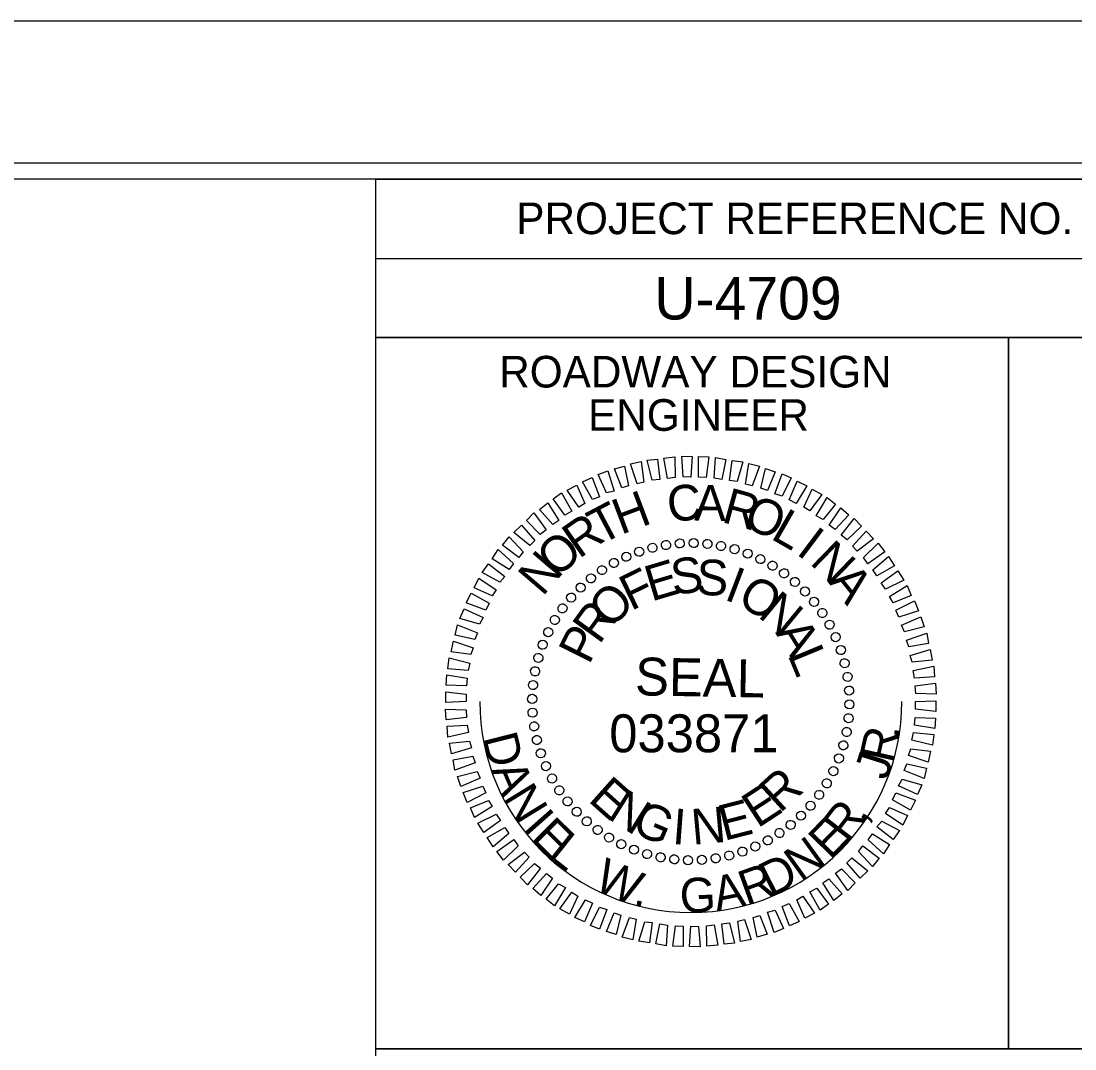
# Model space of a CAD drawing. Extents: x 958711 to 962106, y 831169 to 840840.
# Drawn here: x 960121.7 to 960288.3, y 832106.9 to 832269.4 of the extents above; entities that cross this region are included whole.
import ezdxf

# ---------------------------------------------------------------- set-up
doc = ezdxf.new("R2010")
doc.units = 0
for name, color, linetype in [('Scratch_Level_0', 7, 'Continuous'), ('Sheet Data Field CELL', 7, 'Continuous'), ('Sheet Plot Border Inside CELL', 7, 'Continuous'), ('Sheet Plot Border Outside CELL', 7, 'Continuous'), ('Sheet Professional Seal CELL', 7, 'Continuous'), ('Sheet Profile Grid Minor CELL', 7, 'Continuous'), ('Sheet Sticker Exception Certification CELL', 7, 'Continuous'), ('Sheet Typical CELL', 7, 'Continuous')]:
    doc.layers.add(name, color=color, linetype=linetype)

msp = doc.modelspace()

# ---------------------------------------------------------------- linework, layer by layer
at = {"layer": 'Scratch_Level_0'}
msp.add_arc((960227.55, 832161.81), 33.36, 180, 360, dxfattribs=at)
at = {"layer": 'Sheet Plot Border Inside CELL'}
msp.add_lwpolyline([(960390.3, 832246.99), (958723.8, 832246.99), (958723.8, 831191.89), (960390.3, 831191.89)], close=True, dxfattribs=at)
at = {"layer": 'Sheet Plot Border Outside CELL'}
msp.add_lwpolyline([(960394.8, 832269.44), (958710.8, 832269.44), (958710.8, 831169.44), (960394.8, 831169.44)], close=True, dxfattribs=at)
at = {"layer": 'Sheet Professional Seal CELL'}
for p, q in [((960221.45, 832186.16), (960221.45, 832186.16)), ((960223.65, 832186.56), (960223.65, 832186.56)), ((960225.8, 832186.86), (960225.8, 832186.86)), ((960228, 832186.91), (960228, 832186.91)), ((960230.2, 832186.76), (960230.2, 832186.76)), ((960232.35, 832186.41), (960232.35, 832186.41)), ((960217.35, 832184.76), (960217.35, 832184.76)), ((960219.35, 832185.56), (960219.35, 832185.56)), ((960234.45, 832185.96), (960234.45, 832185.96)), ((960236.55, 832185.26), (960236.55, 832185.26)), ((960215.4, 832183.76), (960215.4, 832183.76)), ((960238.55, 832184.36), (960238.55, 832184.36)), ((960240.5, 832183.36), (960240.5, 832183.36)), ((960211.75, 832181.36), (960211.75, 832181.36)), ((960213.5, 832182.61), (960213.5, 832182.61)), ((960242.3, 832182.11), (960242.3, 832182.11)), ((960210.1, 832179.86), (960210.1, 832179.86)), ((960244.05, 832180.76), (960244.05, 832180.76)), ((960208.6, 832178.31), (960208.6, 832178.31)), ((960245.6, 832179.26), (960245.6, 832179.26)), ((960207.25, 832176.56), (960207.25, 832176.56)), ((960247.1, 832177.61), (960247.1, 832177.61)), ((960206, 832174.76), (960206, 832174.76)), ((960248.35, 832175.86), (960248.35, 832175.86)), ((960205, 832172.81), (960205, 832172.81)), ((960249.5, 832173.96), (960249.5, 832173.96)), ((960250.5, 832172.01), (960250.5, 832172.01)), ((960204.1, 832170.81), (960204.1, 832170.81)), ((960251.3, 832170.01), (960251.3, 832170.01)), ((960203.4, 832168.71), (960203.4, 832168.71)), ((960251.9, 832167.91), (960251.9, 832167.91)), ((960202.95, 832166.61), (960202.95, 832166.61)), ((960202.6, 832164.46), (960202.6, 832164.46)), ((960252.3, 832165.71), (960252.3, 832165.71)), ((960252.6, 832163.56), (960252.6, 832163.56)), ((960202.45, 832162.26), (960202.45, 832162.26)), ((960227.55, 832161.81), (960227.55, 832161.81)), ((960252.65, 832161.36), (960252.65, 832161.36)), ((960202.5, 832160.06), (960202.5, 832160.06)), ((960202.8, 832157.91), (960202.8, 832157.91)), ((960252.5, 832159.16), (960252.5, 832159.16)), ((960252.15, 832157.01), (960252.15, 832157.01)), ((960203.2, 832155.71), (960203.2, 832155.71)), ((960251.7, 832154.91), (960251.7, 832154.91)), ((960203.8, 832153.61), (960203.8, 832153.61)), ((960251, 832152.81), (960251, 832152.81)), ((960204.6, 832151.61), (960204.6, 832151.61)), ((960205.6, 832149.66), (960205.6, 832149.66)), ((960250.1, 832150.81), (960250.1, 832150.81)), ((960206.75, 832147.76), (960206.75, 832147.76)), ((960249.1, 832148.86), (960249.1, 832148.86)), ((960247.85, 832147.06), (960247.85, 832147.06)), ((960208, 832146.01), (960208, 832146.01)), ((960246.5, 832145.31), (960246.5, 832145.31)), ((960209.5, 832144.36), (960209.5, 832144.36)), ((960211.05, 832142.86), (960211.05, 832142.86)), ((960245, 832143.76), (960245, 832143.76)), ((960212.8, 832141.51), (960212.8, 832141.51)), ((960243.35, 832142.26), (960243.35, 832142.26)), ((960214.6, 832140.26), (960214.6, 832140.26)), ((960239.7, 832139.86), (960239.7, 832139.86)), ((960241.6, 832141.01), (960241.6, 832141.01)), ((960216.55, 832139.26), (960216.55, 832139.26)), ((960218.55, 832138.36), (960218.55, 832138.36)), ((960235.75, 832138.06), (960235.75, 832138.06)), ((960237.75, 832138.86), (960237.75, 832138.86)), ((960220.65, 832137.66), (960220.65, 832137.66)), ((960222.75, 832137.21), (960222.75, 832137.21)), ((960224.9, 832136.86), (960224.9, 832136.86)), ((960227.1, 832136.71), (960227.1, 832136.71)), ((960229.3, 832136.76), (960229.3, 832136.76)), ((960231.45, 832137.06), (960231.45, 832137.06)), ((960233.65, 832137.46), (960233.65, 832137.46))]:
    msp.add_line(p, q, dxfattribs=at)
for points in [[(960219.05, 832196.26), (960218, 832199.41), (960219.7, 832199.76), (960220.1, 832196.51)], [(960221.45, 832196.81), (960220.65, 832200.01), (960222.3, 832200.16), (960222.65, 832196.96)], [(960223.85, 832197.11), (960223.3, 832200.31), (960225, 832200.51), (960225.05, 832197.26)], [(960226.35, 832197.36), (960226.1, 832200.61), (960227.75, 832200.56), (960227.55, 832197.31)], [(960228.75, 832197.31), (960228.75, 832200.56), (960230.4, 832200.51), (960229.95, 832197.26)], [(960231.25, 832197.16), (960231.45, 832200.41), (960233.1, 832200.11), (960232.45, 832196.96)], [(960233.65, 832196.76), (960234.1, 832199.96), (960235.75, 832199.71), (960234.85, 832196.61)], [(960236.2, 832196.21), (960236.7, 832199.46), (960238.4, 832199.06), (960237.25, 832195.96)], [(960214.2, 832194.81), (960212.9, 832197.71), (960214.4, 832198.31), (960215.45, 832195.11)], [(960216.65, 832195.61), (960215.5, 832198.61), (960217.05, 832199.06), (960217.7, 832195.96)], [(960238.6, 832195.56), (960239.35, 832198.66), (960240.9, 832198.16), (960239.65, 832195.21)], [(960240.85, 832194.66), (960242, 832197.81), (960243.4, 832197.21), (960242, 832194.31)], [(960209.85, 832192.56), (960208, 832195.26), (960209.55, 832196.06), (960210.8, 832193.16)], [(960212, 832193.76), (960210.4, 832196.56), (960211.95, 832197.26), (960213.1, 832194.21)], [(960243.1, 832193.71), (960244.35, 832196.66), (960245.9, 832195.96), (960244.2, 832193.16)], [(960207.65, 832191.31), (960205.8, 832193.86), (960207.1, 832194.81), (960208.75, 832191.91)], [(960245.4, 832192.56), (960246.75, 832195.41), (960248.25, 832194.56), (960246.35, 832191.96)], [(960205.75, 832189.81), (960203.6, 832192.21), (960204.95, 832193.26), (960206.7, 832190.46)], [(960247.35, 832191.21), (960249.1, 832194.11), (960250.4, 832193.06), (960248.45, 832190.61)], [(960203.75, 832188.26), (960201.55, 832190.46), (960202.75, 832191.66), (960204.7, 832188.96)], [(960249.4, 832189.71), (960251.25, 832192.46), (960252.55, 832191.36), (960250.35, 832189.01)], [(960202.1, 832186.51), (960199.55, 832188.56), (960200.8, 832189.71), (960202.9, 832187.31)], [(960251.3, 832188.16), (960253.35, 832190.76), (960254.55, 832189.56), (960252.25, 832187.41)], [(960200.35, 832184.61), (960197.75, 832186.56), (960198.85, 832187.86), (960201.05, 832185.51)], [(960253.1, 832186.41), (960255.25, 832188.76), (960256.45, 832187.56), (960253.85, 832185.61)], [(960254.85, 832184.61), (960257.15, 832186.86), (960258.2, 832185.51), (960255.55, 832183.61)], [(960198.85, 832182.71), (960196.15, 832184.41), (960197.1, 832185.86), (960199.5, 832183.66)], [(960256.35, 832182.66), (960258.8, 832184.76), (960259.75, 832183.31), (960256.95, 832181.71)], [(960197.35, 832180.71), (960194.55, 832182.21), (960195.55, 832183.61), (960198.15, 832181.61)], [(960196.15, 832178.56), (960193.3, 832179.81), (960194.05, 832181.36), (960196.75, 832179.51)], [(960257.65, 832180.61), (960260.3, 832182.51), (960261.25, 832181.01), (960258.35, 832179.61)], [(960258.95, 832178.41), (960261.75, 832180.16), (960262.4, 832178.61), (960259.55, 832177.46)], [(960195.15, 832176.26), (960192.05, 832177.41), (960192.8, 832178.96), (960195.65, 832177.36)], [(960259.95, 832176.26), (960262.9, 832177.76), (960263.55, 832176.16), (960260.45, 832175.16)], [(960194.15, 832174.06), (960191.05, 832174.96), (960191.7, 832176.51), (960194.7, 832175.11)], [(960260.85, 832173.91), (960263.9, 832175.21), (960264.45, 832173.66), (960261.35, 832172.86)], [(960193.4, 832171.66), (960190.3, 832172.31), (960190.65, 832173.96), (960193.8, 832172.71)], [(960192.75, 832169.26), (960189.65, 832169.66), (960190, 832171.36), (960193.15, 832170.31)], [(960261.65, 832171.51), (960264.85, 832172.66), (960265.15, 832171.01), (960262, 832170.46)], [(960262.25, 832169.11), (960265.4, 832170.06), (960265.7, 832168.36), (960262.55, 832168.06)], [(960192.35, 832166.71), (960189.15, 832167.01), (960189.35, 832168.71), (960192.6, 832167.91)], [(960192.1, 832164.31), (960188.85, 832164.41), (960188.95, 832166.06), (960192.2, 832165.51)], [(960262.7, 832166.71), (960265.95, 832167.41), (960266.1, 832165.71), (960262.9, 832165.51)], [(960263, 832164.31), (960266.25, 832164.71), (960266.35, 832163.01), (960263.1, 832163.11)], [(960192.05, 832161.81), (960188.8, 832161.66), (960188.8, 832163.36), (960192.05, 832163.01)], [(960263.05, 832161.81), (960266.3, 832161.96), (960266.3, 832160.26), (960263.05, 832160.61)], [(960192.1, 832159.31), (960188.85, 832158.91), (960188.75, 832160.61), (960192, 832160.51)], [(960192.4, 832156.91), (960189.15, 832156.21), (960189, 832157.91), (960192.2, 832158.11)], [(960263, 832159.31), (960266.25, 832159.21), (960266.15, 832157.56), (960262.9, 832158.11)], [(960262.75, 832156.91), (960265.95, 832156.61), (960265.75, 832154.91), (960262.5, 832155.71)], [(960192.85, 832154.51), (960189.7, 832153.56), (960189.4, 832155.26), (960192.55, 832155.56)], [(960193.45, 832152.11), (960190.25, 832150.96), (960189.95, 832152.61), (960193.1, 832153.16)], [(960262.35, 832154.36), (960265.45, 832153.96), (960265.1, 832152.26), (960261.95, 832153.31)], [(960261.7, 832151.96), (960264.8, 832151.31), (960264.45, 832149.66), (960261.3, 832150.91)], [(960194.25, 832149.71), (960191.2, 832148.41), (960190.65, 832149.96), (960193.75, 832150.76)], [(960260.95, 832149.56), (960264.05, 832148.66), (960263.4, 832147.11), (960260.4, 832148.51)], [(960195.15, 832147.36), (960192.2, 832145.86), (960191.55, 832147.46), (960194.65, 832148.46)], [(960196.15, 832145.21), (960193.35, 832143.46), (960192.7, 832145.01), (960195.55, 832146.16)], [(960259.95, 832147.36), (960263.05, 832146.21), (960262.3, 832144.66), (960259.45, 832146.26)], [(960258.95, 832145.06), (960261.8, 832143.81), (960261.05, 832142.26), (960258.35, 832144.11)], [(960197.45, 832143.01), (960194.8, 832141.11), (960193.85, 832142.61), (960196.75, 832144.01)], [(960257.75, 832142.91), (960260.55, 832141.41), (960259.55, 832140.01), (960256.95, 832142.01)], [(960198.75, 832140.96), (960196.3, 832138.86), (960195.35, 832140.31), (960198.15, 832141.91)], [(960200.25, 832139.01), (960197.95, 832136.76), (960196.9, 832138.11), (960199.55, 832140.01)], [(960256.25, 832140.91), (960258.95, 832139.21), (960258, 832137.76), (960255.6, 832139.96)], [(960202, 832137.21), (960199.85, 832134.86), (960198.65, 832136.06), (960201.25, 832138.01)], [(960254.75, 832139.01), (960257.35, 832137.06), (960256.25, 832135.76), (960254.05, 832138.11)], [(960203.8, 832135.46), (960201.75, 832132.86), (960200.55, 832134.06), (960202.85, 832136.21)], [(960253, 832137.11), (960255.55, 832135.06), (960254.3, 832133.91), (960252.2, 832136.31)], [(960205.7, 832133.91), (960203.85, 832131.16), (960202.55, 832132.26), (960204.75, 832134.61)], [(960251.35, 832135.36), (960253.55, 832133.16), (960252.35, 832131.96), (960250.4, 832134.66)], [(960207.75, 832132.41), (960206, 832129.51), (960204.7, 832130.56), (960206.65, 832133.01)], [(960249.35, 832133.81), (960251.5, 832131.41), (960250.15, 832130.36), (960248.4, 832133.16)], [(960209.7, 832131.06), (960208.35, 832128.21), (960206.85, 832129.06), (960208.75, 832131.66)], [(960245.25, 832131.06), (960247.1, 832128.36), (960245.55, 832127.56), (960244.3, 832130.46)], [(960247.45, 832132.31), (960249.3, 832129.76), (960248, 832128.81), (960246.35, 832131.71)], [(960212, 832129.91), (960210.75, 832126.96), (960209.2, 832127.66), (960210.9, 832130.46)], [(960243.1, 832129.86), (960244.7, 832127.06), (960243.15, 832126.36), (960242, 832129.41)], [(960214.25, 832128.96), (960213.1, 832125.81), (960211.7, 832126.41), (960213.1, 832129.31)], [(960216.5, 832128.06), (960215.75, 832124.96), (960214.2, 832125.46), (960215.45, 832128.41)], [(960238.45, 832128.01), (960239.6, 832125.01), (960238.05, 832124.56), (960237.4, 832127.66)], [(960240.9, 832128.81), (960242.2, 832125.91), (960240.7, 832125.31), (960239.65, 832128.51)], [(960218.9, 832127.41), (960218.4, 832124.16), (960216.7, 832124.56), (960217.85, 832127.66)], [(960221.45, 832126.86), (960221, 832123.66), (960219.35, 832123.91), (960220.25, 832127.01)], [(960223.85, 832126.46), (960223.65, 832123.21), (960222, 832123.51), (960222.65, 832126.66)], [(960226.35, 832126.31), (960226.35, 832123.06), (960224.7, 832123.11), (960225.15, 832126.36)], [(960228.75, 832126.26), (960229, 832123.01), (960227.35, 832123.06), (960227.55, 832126.31)], [(960231.25, 832126.51), (960231.8, 832123.31), (960230.1, 832123.11), (960230.05, 832126.36)], [(960233.65, 832126.81), (960234.45, 832123.61), (960232.8, 832123.46), (960232.45, 832126.66)], [(960236.05, 832127.36), (960237.1, 832124.21), (960235.4, 832123.86), (960235, 832127.11)]]:
    msp.add_lwpolyline(points, close=True, dxfattribs=at)
for centre, major_axis in [((960219.38, 832185.52), (-0.234, 0.681)), ((960221.48, 832186.14), (-0.174, 0.699)), ((960223.62, 832186.58), (-0.113, 0.711)), ((960225.8, 832186.83), (-0.05, 0.718)), ((960227.99, 832186.88), (0.013, 0.72)), ((960230.17, 832186.75), (0.075, 0.716)), ((960232.33, 832186.43), (0.137, 0.707)), ((960234.46, 832185.92), (0.198, 0.692)), ((960215.39, 832183.74), (-0.349, 0.63)), ((960217.35, 832184.72), (-0.293, 0.658)), ((960236.54, 832185.22), (0.258, 0.672)), ((960238.54, 832184.35), (0.316, 0.647)), ((960213.52, 832182.6), (-0.403, 0.597)), ((960240.46, 832183.31), (0.371, 0.617)), ((960242.29, 832182.1), (0.423, 0.582)), ((960211.76, 832181.3), (-0.453, 0.56)), ((960244, 832180.74), (0.472, 0.543)), ((960210.13, 832179.85), (-0.5, 0.518)), ((960245.59, 832179.23), (0.518, 0.5)), ((960208.62, 832178.26), (-0.543, 0.472)), ((960247.04, 832177.59), (0.56, 0.453)), ((960207.26, 832176.55), (-0.582, 0.423)), ((960248.34, 832175.83), (0.597, 0.403)), ((960206.05, 832174.73), (-0.617, 0.371)), ((960249.48, 832173.97), (0.63, 0.349)), ((960205.01, 832172.8), (-0.647, 0.316)), ((960250.46, 832172.01), (0.658, 0.293)), ((960204.13, 832170.8), (-0.672, 0.258)), ((960203.44, 832168.72), (-0.692, 0.198)), ((960251.26, 832169.97), (0.681, 0.234)), ((960251.88, 832167.88), (0.699, 0.174)), ((960202.93, 832166.59), (-0.707, 0.137)), ((960252.32, 832165.73), (0.711, 0.113)), ((960202.6, 832164.43), (-0.716, 0.075)), ((960202.47, 832162.25), (-0.72, 0.013)), ((960252.57, 832163.56), (0.718, 0.05)), ((960252.62, 832161.37), (0.72, -0.013)), ((960202.53, 832160.06), (-0.718, -0.05)), ((960252.49, 832159.19), (0.716, -0.075)), ((960202.78, 832157.89), (-0.711, -0.113)), ((960252.17, 832157.02), (0.707, -0.137)), ((960203.21, 832155.74), (-0.699, -0.174)), ((960203.83, 832153.64), (-0.681, -0.234)), ((960251.66, 832154.9), (0.692, -0.198)), ((960250.96, 832152.82), (0.672, -0.258)), ((960204.64, 832151.61), (-0.658, -0.293)), ((960250.09, 832150.81), (0.647, -0.316)), ((960205.61, 832149.65), (-0.63, -0.349)), ((960249.05, 832148.89), (0.617, -0.371)), ((960206.76, 832147.78), (-0.597, -0.403)), ((960247.84, 832147.07), (0.582, -0.423)), ((960208.06, 832146.03), (-0.56, -0.453)), ((960246.48, 832145.35), (0.543, -0.472)), ((960209.51, 832144.39), (-0.518, -0.5)), ((960244.97, 832143.77), (0.5, -0.518)), ((960211.09, 832142.88), (-0.472, -0.543)), ((960243.33, 832142.32), (0.453, -0.56)), ((960212.81, 832141.52), (-0.423, -0.582)), ((960214.63, 832140.31), (-0.371, -0.617)), ((960241.57, 832141.02), (0.403, -0.597)), ((960216.55, 832139.27), (-0.316, -0.647)), ((960237.75, 832138.9), (0.293, -0.658)), ((960239.71, 832139.87), (0.349, -0.63)), ((960218.56, 832138.39), (-0.258, -0.672)), ((960220.63, 832137.7), (-0.198, -0.692)), ((960222.76, 832137.19), (-0.137, -0.707)), ((960231.47, 832137.04), (0.113, -0.711)), ((960233.61, 832137.47), (0.174, -0.699)), ((960235.71, 832138.09), (0.234, -0.681)), ((960224.93, 832136.87), (-0.075, -0.716)), ((960227.11, 832136.73), (-0.013, -0.72)), ((960229.3, 832136.79), (0.05, -0.718))]:
    msp.add_ellipse(centre, major_axis=major_axis, ratio=0.999708, dxfattribs=at)
at = {"layer": 'Sheet Sticker Exception Certification CELL'}
for p, q in [((960177.75, 832083.39), (960177.75, 832106.89)), ((960177.75, 832106.89), (960377.79, 832106.89))]:
    msp.add_line(p, q, dxfattribs=at)
at = {"layer": 'Sheet Typical CELL'}
for p, q in [((960177.75, 832231.89), (960377.8, 832231.89)), ((960277.8, 832219.39), (960277.8, 832106.94))]:
    msp.add_line(p, q, dxfattribs=at)
for points in [[(960377.8, 832244.44), (958877.8, 832244.44), (958877.8, 831194.44), (960377.8, 831194.44)], [(960177.75, 832244.44), (960377.8, 832244.44), (960377.8, 832219.39), (960177.75, 832219.39)], [(960177.75, 832219.39), (960277.8, 832219.39), (960277.8, 832106.89), (960177.75, 832106.89)], [(960277.8, 832219.39), (960377.8, 832219.39), (960377.8, 832106.89), (960277.8, 832106.89)]]:
    msp.add_lwpolyline(points, close=True, dxfattribs=at)

# ---------------------------------------------------------------- texts
at = {"layer": 'Sheet Data Field CELL'}
msp.add_text('U-4709', height=6.75, dxfattribs=at).set_placement((960221.78, 832222.24))
at = {"layer": 'Sheet Professional Seal CELL'}
for s, height, rotation, p in [('C', 5.64, 6.2199, (960224.1, 832190.16)), ('A', 5.64, 359.0203, (960228.05, 832190.46)), ('H', 5.64, 20.6195, (960216.5, 832188.16)), ('R', 5.64, 344.6211, (960232.25, 832190.26)), ('T', 5.64, 27.8198, (960213.25, 832186.51)), ('O', 5.64, 337.4212, (960235.6, 832189.51)), ('R', 5.64, 35.0205, (960209.85, 832184.31)), ('L', 5.64, 330.2209, (960240, 832187.66)), ('O', 5.64, 42.2217, (960206.4, 832181.21)), ('I', 5.64, 323.0201, (960244.05, 832185.26)), ('N', 5.64, 315.8189, (960246.2, 832183.71)), ('N', 5.64, 49.4235, (960204.1, 832178.31)), ('S', 5.64, 7.2556, (960224.75, 832178.66)), ('F', 5.64, 25.967, (960218.1, 832176.11)), ('E', 5.64, 16.6111, (960221.3, 832177.61)), ('S', 5.64, 357.9004, (960228.35, 832178.71)), ('I', 5.64, 339.1896, (960232.65, 832178.01)), ('O', 5.64, 329.8335, (960234.65, 832177.31)), ('A', 5.64, 308.6172, (960249.15, 832180.76)), ('O', 5.64, 44.6812, (960214.8, 832173.16)), ('N', 5.64, 320.4766, (960238, 832175.31)), ('R', 5.64, 54.0397, (960213.05, 832170.71)), ('P', 5.64, 63.3989, (960211.45, 832167.51)), ('A', 5.64, 301.7603, (960240.85, 832172.71)), ('L', 5.64, 292.4008, (960242.8, 832169.26)), ('SEAL', 5.998, 359, (960218.7, 832162.81)), ('E', 5.64, 318.2769, (960211.15, 832146.16)), ('R', 5.64, 42.4814, (960241.65, 832144.06)), ('N', 5.64, 327.634, (960214.15, 832143.46)), ('E', 5.64, 33.1241, (960238.1, 832141.71)), ('E', 5.64, 14.4118, (960232.8, 832139.76)), ('G', 5.64, 336.9902, (960217.95, 832141.21)), ('I', 5.64, 355.7012, (960224.5, 832139.31)), ('N', 5.64, 5.0564, (960227.85, 832139.16))]:
    msp.add_text(s, height=height, rotation=rotation, dxfattribs=at).set_placement(p)
at = {"layer": 'Sheet Profile Grid Minor CELL'}
msp.add_text('033871', height=5.998, dxfattribs=at).set_placement((960214.65, 832153.8))
for s, rotation, p in [('D', 284.2682, (960194.56, 832156.17)), ('R', 77.3541, (960259.52, 832151.91)), ('.', 84.2805, (960260.48, 832155.83)), ('J', 72.4855, (960258.56, 832149.23)), ('A', 293.4128, (960195.87, 832150.99)), ('N', 301.5986, (960197.73, 832146.59)), ('I', 311.5304, (960200.81, 832141.68)), ('R', 52.3788, (960252.35, 832139.33)), ('E', 315.0508, (960202.09, 832140.08)), ('E', 45.7958, (960249.61, 832136.64)), (',', 59.3052, (960254.88, 832142.49)), ('L', 321.6338, (960204.75, 832137.3)), ('N', 35.8641, (960244.94, 832133.21)), ('W', 336.8891, (960212, 832132.17)), ('D', 26.7195, (960240.17, 832130.81)), ('A', 11.6072, (960231.65, 832128.59)), ('R', 19.793, (960236.34, 832129.51)), ('G', 1.6755, (960225.86, 832128.38)), ('.', 348.4952, (960218.28, 832129.65))]:
    msp.add_text(s, height=5.5, rotation=rotation, dxfattribs=at).set_placement(p)
at = {"layer": 'Sheet Typical CELL'}
for s, height, p in [('PROJECT REFERENCE NO.', 5.0001, (960199.95, 832235.74)), ('ROADWAY DESIGN', 5.0001, (960197.25, 832211.49)), ('ENGINEER', 5, (960211.3, 832204.64))]:
    msp.add_text(s, height=height, dxfattribs=at).set_placement(p)

doc.saveas('drawing.dxf')
